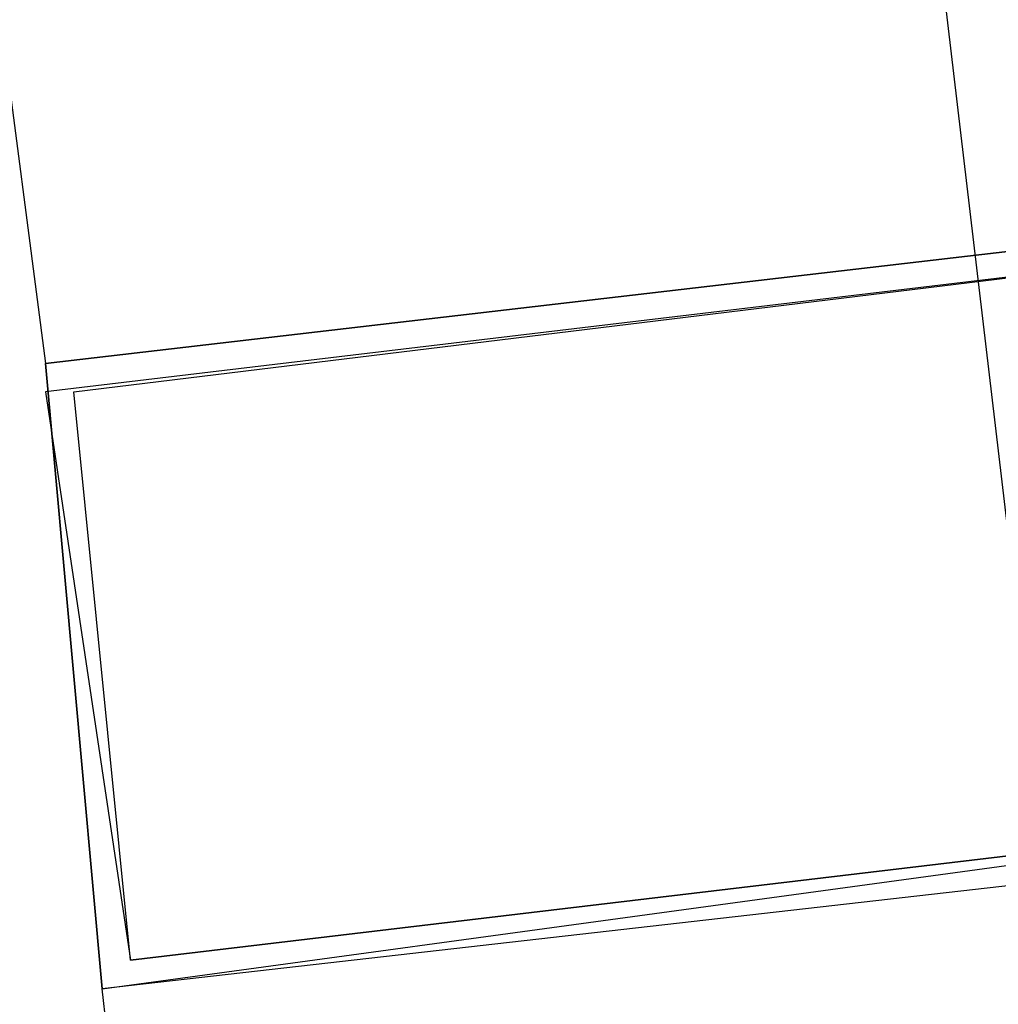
# Model space of a CAD drawing. Header units: feet. Extents: x -79 to 198, y -22 to 181.
# Tile 906 of 982: x 136.081 to 136.54, y 130.584 to 131.046. Entities that reach past the tile are written whole.
import ezdxf

# ---------------------------------------------------------------- set-up
doc = ezdxf.new("R2010")
doc.units = ezdxf.units.FT
doc.layers.add('A-AREA-UNIDAD', color=30, linetype='CONTINUOUS')
doc.layers.add('A-LINEA', color=7, linetype='CONTINUOUS')

msp = doc.modelspace()

# ---------------------------------------------------------------- linework, layer by layer
at = {"layer": 'A-AREA-UNIDAD'}
msp.add_lwpolyline([(137.088, 126.2044), (136.16, 134.0622), (134.688, 143.2533), (134.048, 143.2889), (134, 143.5378), (130.912, 144.9422), (130.4, 144.9422), (130.208, 145.2622), (127.168, 146.4889), (126.672, 146.4889), (126.64, 146.7022), (123.52, 147.8578), (122.88, 147.8933), (122.848, 148.0889), (115.808, 150.2578)], dxfattribs=at)
at = {"layer": 'A-LINEA'}
for p, q in [((135.6133, 134.5644), (136.0933, 130.8844)), ((135.6133, 134.5644), (136.0933, 130.8844)), ((136.5333, 126.9111), (136.12, 130.5911)), ((136.5333, 126.9111), (136.12, 130.5911))]:
    msp.add_line(p, q, dxfattribs=at)
for points in [[(136.0933, 130.8844), (136.12, 130.5911), (136.7067, 130.6711), (136.6667, 130.9511), (136.0933, 130.8844)], [(136.12, 130.5911), (136.0933, 130.8844), (136.6667, 130.9511), (136.7067, 130.6578), (136.12, 130.5911)], [(136.0933, 130.8844), (136.12, 130.5911), (136.7067, 130.6711), (136.6667, 130.9511), (136.0933, 130.8844)], [(136.12, 130.5911), (136.0933, 130.8844), (136.6667, 130.9511), (136.7067, 130.6578), (136.12, 130.5911)], [(136.0933, 130.8711), (136.1333, 130.6044), (136.6933, 130.6711), (136.6533, 130.9378), (136.0933, 130.8711)], [(136.0933, 130.8711), (136.1333, 130.6044), (136.6933, 130.6711), (136.6533, 130.9378), (136.0933, 130.8711)], [(136.1333, 130.6044), (136.1067, 130.8711), (136.6533, 130.9378), (136.6933, 130.6711), (136.1333, 130.6044)], [(136.1333, 130.6044), (136.1067, 130.8711), (136.6533, 130.9378), (136.6933, 130.6711), (136.1333, 130.6044)]]:
    msp.add_lwpolyline(points, dxfattribs=at)

doc.saveas('drawing.dxf')
